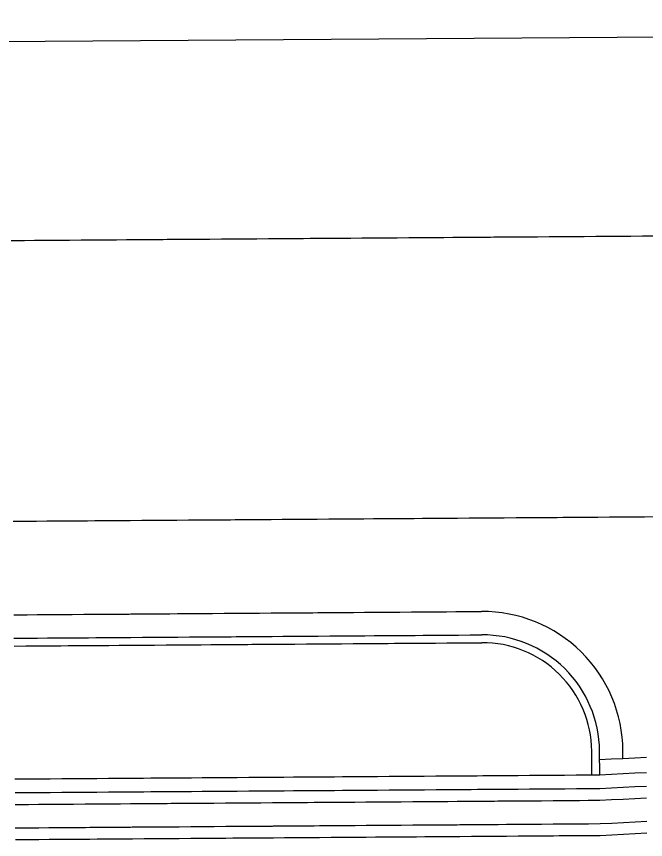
# Model space of a CAD drawing. Extents: x 2145380 to 2157287, y 139568 to 149130.
# Drawn here: x 2152754.7 to 2152808.5, y 142815.2 to 142885.5 of the extents above; entities that cross this region are included whole.
import ezdxf

# ---------------------------------------------------------------- set-up
doc = ezdxf.new("R2010")
doc.units = 0
doc.layers.add('PR_PREVIOUSLY CONSTRUCTED', color=7, linetype='Continuous')

msp = doc.modelspace()

# ---------------------------------------------------------------- linework, layer by layer
at = {"layer": 'PR_PREVIOUSLY CONSTRUCTED'}
for p, q in [((2152630.263, 142882.497), (2153054.108, 142885.529)), ((2152803.903, 142820.707), (2152803.888, 142822.736)), ((2152804.569, 142820.712), (2152804.555, 142822.741)), ((2152806.559, 142822.117), (2152806.555, 142822.755))]:
    msp.add_line(p, q, dxfattribs=at)
for points in [[(2152754.241, 142866.384), (2152755.241, 142866.391), (2152755.375, 142866.392), (2152756.241, 142866.398), (2152757.12, 142866.405), (2152757.241, 142866.406), (2152758.241, 142866.413), (2152758.866, 142866.417), (2152759.241, 142866.42), (2152760.241, 142866.427), (2152760.611, 142866.43), (2152761.241, 142866.434), (2152762.241, 142866.441), (2152762.356, 142866.442), (2152763.241, 142866.448), (2152764.101, 142866.455), (2152764.241, 142866.456), (2152765.241, 142866.463), (2152765.846, 142866.467), (2152766.241, 142866.47), (2152767.241, 142866.477), (2152767.591, 142866.48), (2152768.241, 142866.484), (2152769.24, 142866.491), (2152769.336, 142866.492), (2152770.24, 142866.499), (2152771.082, 142866.505), (2152771.24, 142866.506), (2152772.24, 142866.513), (2152772.827, 142866.517), (2152773.24, 142866.52), (2152774.24, 142866.527), (2152774.572, 142866.53), (2152775.24, 142866.534), (2152776.24, 142866.541), (2152776.317, 142866.542), (2152777.24, 142866.549), (2152778.062, 142866.554), (2152778.24, 142866.556), (2152779.24, 142866.563), (2152779.807, 142866.567), (2152780.24, 142866.57), (2152781.24, 142866.577), (2152781.553, 142866.579), (2152782.24, 142866.584), (2152783.24, 142866.592), (2152783.298, 142866.592), (2152784.24, 142866.599), (2152785.043, 142866.604), (2152785.24, 142866.606), (2152786.24, 142866.613), (2152786.788, 142866.617), (2152787.24, 142866.62), (2152788.24, 142866.627), (2152788.533, 142866.629), (2152789.24, 142866.634), (2152790.24, 142866.642), (2152790.278, 142866.642), (2152791.24, 142866.649), (2152792.023, 142866.654), (2152792.24, 142866.656), (2152793.24, 142866.663), (2152793.769, 142866.667), (2152794.24, 142866.67), (2152795.24, 142866.677), (2152795.514, 142866.679), (2152796.24, 142866.685), (2152797.24, 142866.692), (2152797.259, 142866.692), (2152798.24, 142866.699), (2152799.004, 142866.704), (2152799.24, 142866.706), (2152800.24, 142866.713), (2152800.749, 142866.717), (2152801.24, 142866.72), (2152802.24, 142866.727), (2152802.494, 142866.729), (2152803.24, 142866.735), (2152804.24, 142866.742), (2152805.24, 142866.749), (2152806.24, 142866.756), (2152807.24, 142866.763), (2152808.239, 142866.77), (2152809.239, 142866.778)], [(2152754.413, 142842.384), (2152755.413, 142842.391), (2152755.547, 142842.392), (2152756.413, 142842.398), (2152757.292, 142842.405), (2152757.413, 142842.406), (2152758.413, 142842.413), (2152759.038, 142842.417), (2152759.413, 142842.42), (2152760.413, 142842.427), (2152760.783, 142842.43), (2152761.413, 142842.434), (2152762.413, 142842.441), (2152762.528, 142842.442), (2152763.413, 142842.448), (2152764.273, 142842.455), (2152764.413, 142842.456), (2152765.413, 142842.463), (2152766.018, 142842.467), (2152766.413, 142842.47), (2152767.413, 142842.477), (2152767.763, 142842.48), (2152768.413, 142842.484), (2152769.412, 142842.491), (2152769.508, 142842.492), (2152770.412, 142842.499), (2152771.254, 142842.505), (2152771.412, 142842.506), (2152772.412, 142842.513), (2152772.999, 142842.517), (2152773.412, 142842.52), (2152774.412, 142842.527), (2152774.744, 142842.53), (2152775.412, 142842.534), (2152776.412, 142842.541), (2152776.489, 142842.542), (2152777.412, 142842.549), (2152778.234, 142842.554), (2152778.412, 142842.556), (2152779.412, 142842.563), (2152779.979, 142842.567), (2152780.412, 142842.57), (2152781.412, 142842.577), (2152781.725, 142842.579), (2152782.412, 142842.584), (2152783.412, 142842.592), (2152783.47, 142842.592), (2152784.412, 142842.599), (2152785.215, 142842.604), (2152785.412, 142842.606), (2152786.412, 142842.613), (2152786.96, 142842.617), (2152787.412, 142842.62), (2152788.412, 142842.627), (2152788.705, 142842.629), (2152789.412, 142842.634), (2152790.412, 142842.642), (2152790.45, 142842.642), (2152791.412, 142842.649), (2152792.195, 142842.654), (2152792.412, 142842.656), (2152793.412, 142842.663), (2152793.941, 142842.667), (2152794.412, 142842.67), (2152795.412, 142842.677), (2152795.686, 142842.679), (2152796.412, 142842.685), (2152797.412, 142842.692), (2152797.431, 142842.692), (2152798.412, 142842.699), (2152799.176, 142842.704), (2152799.412, 142842.706), (2152800.412, 142842.713), (2152800.921, 142842.717), (2152801.412, 142842.72), (2152802.412, 142842.727), (2152802.666, 142842.729), (2152803.412, 142842.735), (2152804.412, 142842.742), (2152805.412, 142842.749), (2152806.412, 142842.756), (2152807.412, 142842.763), (2152808.411, 142842.77), (2152809.411, 142842.778)], [(2152754.47, 142834.384), (2152755.47, 142834.391), (2152755.604, 142834.392), (2152756.47, 142834.399), (2152757.35, 142834.405), (2152757.47, 142834.406), (2152758.47, 142834.413), (2152759.095, 142834.417), (2152759.47, 142834.42), (2152760.47, 142834.427), (2152760.84, 142834.43), (2152761.47, 142834.434), (2152762.47, 142834.442), (2152762.585, 142834.442), (2152763.47, 142834.449), (2152764.33, 142834.455), (2152764.47, 142834.456), (2152765.47, 142834.463), (2152766.075, 142834.467), (2152766.47, 142834.47), (2152767.47, 142834.477), (2152767.821, 142834.48), (2152768.47, 142834.484), (2152769.47, 142834.492), (2152769.566, 142834.492), (2152770.47, 142834.499), (2152771.311, 142834.505), (2152771.47, 142834.506), (2152772.47, 142834.513), (2152773.056, 142834.517), (2152773.47, 142834.52), (2152774.47, 142834.527), (2152774.801, 142834.53), (2152775.47, 142834.535), (2152776.47, 142834.542), (2152776.546, 142834.542), (2152777.47, 142834.549), (2152778.291, 142834.555), (2152778.469, 142834.556), (2152779.469, 142834.563), (2152780.037, 142834.567), (2152780.469, 142834.57), (2152781.469, 142834.577), (2152781.782, 142834.58), (2152782.469, 142834.585), (2152783.469, 142834.592), (2152783.527, 142834.592), (2152784.469, 142834.599), (2152785.272, 142834.605), (2152785.469, 142834.606), (2152786.469, 142834.613), (2152787.017, 142834.617), (2152787.469, 142834.62), (2152788.469, 142834.628), (2152788.762, 142834.63), (2152789.469, 142834.635), (2152790.469, 142834.642), (2152790.508, 142834.642), (2152791.469, 142834.649), (2152792.253, 142834.655), (2152792.469, 142834.656), (2152793.469, 142834.663), (2152793.998, 142834.667), (2152794.469, 142834.67)], [(2152754.484, 142832.384), (2152755.484, 142832.392), (2152755.619, 142832.392), (2152756.484, 142832.399), (2152757.364, 142832.405), (2152757.484, 142832.406), (2152758.484, 142832.413), (2152759.109, 142832.417), (2152759.484, 142832.42), (2152760.484, 142832.427), (2152760.854, 142832.43), (2152761.484, 142832.434), (2152762.484, 142832.442), (2152762.599, 142832.442), (2152763.484, 142832.449), (2152764.345, 142832.455), (2152764.484, 142832.456), (2152765.484, 142832.463), (2152766.09, 142832.467), (2152766.484, 142832.47), (2152767.484, 142832.477), (2152767.835, 142832.48), (2152768.484, 142832.484), (2152769.484, 142832.492), (2152769.58, 142832.492), (2152770.484, 142832.499), (2152771.325, 142832.505), (2152771.484, 142832.506), (2152772.484, 142832.513), (2152773.07, 142832.517), (2152773.484, 142832.52), (2152774.484, 142832.527), (2152774.815, 142832.53), (2152775.484, 142832.535), (2152776.484, 142832.542), (2152776.561, 142832.542), (2152777.484, 142832.549), (2152778.306, 142832.555), (2152778.484, 142832.556), (2152779.484, 142832.563), (2152780.051, 142832.567), (2152780.484, 142832.57), (2152781.484, 142832.577), (2152781.796, 142832.58), (2152782.484, 142832.585), (2152783.484, 142832.592), (2152783.541, 142832.592), (2152784.484, 142832.599), (2152785.286, 142832.605), (2152785.484, 142832.606), (2152786.484, 142832.613), (2152787.032, 142832.617), (2152787.484, 142832.62), (2152788.484, 142832.628), (2152788.777, 142832.63), (2152789.484, 142832.635), (2152790.483, 142832.642), (2152790.522, 142832.642), (2152791.483, 142832.649), (2152792.267, 142832.655), (2152792.483, 142832.656), (2152793.483, 142832.663), (2152794.012, 142832.667), (2152794.484, 142832.67)], [(2152754.489, 142831.718), (2152755.489, 142831.725), (2152755.624, 142831.726), (2152756.489, 142831.732), (2152757.369, 142831.738), (2152757.489, 142831.739), (2152758.489, 142831.746), (2152759.114, 142831.751), (2152759.489, 142831.753), (2152760.489, 142831.761), (2152760.859, 142831.763), (2152761.489, 142831.768), (2152762.489, 142831.775), (2152762.604, 142831.776), (2152763.489, 142831.782), (2152764.349, 142831.788), (2152764.489, 142831.789), (2152765.489, 142831.796), (2152766.094, 142831.801), (2152766.489, 142831.804), (2152767.489, 142831.811), (2152767.84, 142831.813), (2152768.489, 142831.818), (2152769.489, 142831.825), (2152769.585, 142831.826), (2152770.489, 142831.832), (2152771.33, 142831.838), (2152771.489, 142831.839), (2152772.489, 142831.846), (2152773.075, 142831.851), (2152773.489, 142831.854), (2152774.489, 142831.861), (2152774.82, 142831.863), (2152775.489, 142831.868), (2152776.489, 142831.875), (2152776.565, 142831.876), (2152777.489, 142831.882), (2152778.311, 142831.888), (2152778.489, 142831.889), (2152779.489, 142831.897), (2152780.056, 142831.901), (2152780.489, 142831.904), (2152781.488, 142831.911), (2152781.801, 142831.913), (2152782.488, 142831.918), (2152783.488, 142831.925), (2152783.546, 142831.926), (2152784.488, 142831.932), (2152785.291, 142831.938), (2152785.488, 142831.939), (2152786.488, 142831.947), (2152787.036, 142831.951), (2152787.488, 142831.954), (2152788.488, 142831.961), (2152788.781, 142831.963), (2152789.488, 142831.968), (2152790.488, 142831.975), (2152790.527, 142831.975), (2152791.488, 142831.982), (2152792.272, 142831.988), (2152792.488, 142831.99), (2152793.488, 142831.997), (2152794.017, 142832), (2152794.488, 142832.004)], [(2152804.56, 142822.013), (2152805.56, 142822.065), (2152806.559, 142822.117), (2152807.559, 142822.169), (2152808.558, 142822.221)], [(2152754.57, 142820.355), (2152755.57, 142820.362), (2152755.705, 142820.363), (2152756.57, 142820.369), (2152757.45, 142820.375), (2152757.57, 142820.376), (2152758.57, 142820.383), (2152759.195, 142820.388), (2152759.57, 142820.39), (2152760.57, 142820.398), (2152760.94, 142820.4), (2152761.57, 142820.405), (2152762.57, 142820.412), (2152762.685, 142820.413), (2152763.57, 142820.419), (2152764.431, 142820.425), (2152764.57, 142820.426), (2152765.57, 142820.433), (2152766.176, 142820.438), (2152766.57, 142820.441), (2152767.57, 142820.448), (2152767.921, 142820.45), (2152768.57, 142820.455), (2152769.57, 142820.462), (2152769.666, 142820.463), (2152770.57, 142820.469), (2152771.411, 142820.475), (2152771.57, 142820.476), (2152772.57, 142820.483), (2152773.156, 142820.488), (2152773.57, 142820.491), (2152774.57, 142820.498), (2152774.902, 142820.5), (2152775.57, 142820.505), (2152776.57, 142820.512), (2152776.647, 142820.513), (2152777.57, 142820.519), (2152778.392, 142820.525), (2152778.57, 142820.526), (2152779.57, 142820.533), (2152780.137, 142820.538), (2152780.57, 142820.541), (2152781.57, 142820.548), (2152781.882, 142820.55), (2152782.57, 142820.555), (2152783.57, 142820.562), (2152783.627, 142820.563), (2152784.57, 142820.569), (2152785.372, 142820.575), (2152785.57, 142820.576), (2152786.57, 142820.584), (2152787.118, 142820.587), (2152787.57, 142820.591), (2152788.57, 142820.598), (2152788.863, 142820.6), (2152789.57, 142820.605), (2152790.57, 142820.612), (2152790.608, 142820.612), (2152791.57, 142820.619), (2152792.353, 142820.625), (2152792.569, 142820.626), (2152793.569, 142820.634), (2152794.098, 142820.637), (2152794.569, 142820.641), (2152795.569, 142820.648), (2152795.843, 142820.65), (2152796.569, 142820.655), (2152797.569, 142820.662), (2152797.589, 142820.662), (2152798.569, 142820.669), (2152799.334, 142820.675), (2152799.569, 142820.677), (2152800.569, 142820.684), (2152801.079, 142820.687), (2152801.569, 142820.691), (2152802.569, 142820.698), (2152802.824, 142820.7), (2152803.569, 142820.705), (2152804.569, 142820.712), (2152805.569, 142820.764), (2152806.568, 142820.816), (2152807.568, 142820.868), (2152808.568, 142820.92)], [(2152754.579, 142819.188), (2152755.579, 142819.195), (2152755.713, 142819.196), (2152756.579, 142819.202), (2152757.458, 142819.209), (2152757.579, 142819.209), (2152758.579, 142819.217), (2152759.203, 142819.221), (2152759.579, 142819.224), (2152760.579, 142819.231), (2152760.949, 142819.234), (2152761.579, 142819.238), (2152762.579, 142819.245), (2152762.694, 142819.246), (2152763.579, 142819.252), (2152764.439, 142819.259), (2152764.579, 142819.26), (2152765.579, 142819.267), (2152766.184, 142819.271), (2152766.578, 142819.274), (2152767.578, 142819.281), (2152767.929, 142819.283), (2152768.578, 142819.288), (2152769.578, 142819.295), (2152769.674, 142819.296), (2152770.578, 142819.302), (2152771.42, 142819.308), (2152771.578, 142819.31), (2152772.578, 142819.317), (2152773.165, 142819.321), (2152773.578, 142819.324), (2152774.578, 142819.331), (2152774.91, 142819.333), (2152775.578, 142819.338), (2152776.578, 142819.345), (2152776.655, 142819.346), (2152777.578, 142819.353), (2152778.4, 142819.358), (2152778.578, 142819.36), (2152779.578, 142819.367), (2152780.145, 142819.371), (2152780.578, 142819.374), (2152781.578, 142819.381), (2152781.89, 142819.383), (2152782.578, 142819.388), (2152783.578, 142819.395), (2152783.636, 142819.396), (2152784.578, 142819.403), (2152785.381, 142819.408), (2152785.578, 142819.41), (2152786.578, 142819.417), (2152787.126, 142819.421), (2152787.578, 142819.424), (2152788.578, 142819.431), (2152788.871, 142819.433), (2152789.578, 142819.438), (2152790.578, 142819.446), (2152790.616, 142819.446), (2152791.578, 142819.453), (2152792.361, 142819.458), (2152792.578, 142819.46), (2152793.578, 142819.467), (2152794.107, 142819.471), (2152794.578, 142819.474), (2152795.578, 142819.481), (2152795.852, 142819.483), (2152796.578, 142819.488), (2152797.578, 142819.496), (2152797.597, 142819.496), (2152798.578, 142819.503), (2152799.342, 142819.508), (2152799.578, 142819.51), (2152800.578, 142819.517), (2152801.087, 142819.521), (2152801.578, 142819.524), (2152802.578, 142819.531), (2152802.832, 142819.533), (2152803.578, 142819.538), (2152804.578, 142819.546), (2152805.577, 142819.598), (2152806.577, 142819.649), (2152807.576, 142819.701), (2152808.576, 142819.753)], [(2152754.586, 142818.178), (2152755.586, 142818.185), (2152755.72, 142818.186), (2152756.586, 142818.192), (2152757.466, 142818.199), (2152757.586, 142818.199), (2152758.586, 142818.207), (2152759.211, 142818.211), (2152759.586, 142818.214), (2152760.586, 142818.221), (2152760.956, 142818.224), (2152761.586, 142818.228), (2152762.586, 142818.235), (2152762.701, 142818.236), (2152763.586, 142818.242), (2152764.446, 142818.249), (2152764.586, 142818.25), (2152765.586, 142818.257), (2152766.191, 142818.261), (2152766.586, 142818.264), (2152767.586, 142818.271), (2152767.936, 142818.274), (2152768.586, 142818.278), (2152769.586, 142818.285), (2152769.682, 142818.286), (2152770.586, 142818.292), (2152771.427, 142818.298), (2152771.586, 142818.3), (2152772.586, 142818.307), (2152773.172, 142818.311), (2152773.586, 142818.314), (2152774.586, 142818.321), (2152774.917, 142818.323), (2152775.585, 142818.328), (2152776.585, 142818.335), (2152776.662, 142818.336), (2152777.585, 142818.343), (2152778.407, 142818.348), (2152778.585, 142818.35), (2152779.585, 142818.357), (2152780.153, 142818.361), (2152780.585, 142818.364), (2152781.585, 142818.371), (2152781.898, 142818.373), (2152782.585, 142818.378), (2152783.585, 142818.385), (2152783.643, 142818.386), (2152784.585, 142818.393), (2152785.388, 142818.398), (2152785.585, 142818.4), (2152786.585, 142818.407), (2152787.133, 142818.411), (2152787.585, 142818.414), (2152788.585, 142818.421), (2152788.878, 142818.423), (2152789.585, 142818.428), (2152790.585, 142818.436), (2152790.623, 142818.436), (2152791.585, 142818.443), (2152792.369, 142818.448), (2152792.585, 142818.45), (2152793.585, 142818.457), (2152794.114, 142818.461), (2152794.585, 142818.464), (2152795.585, 142818.471), (2152795.859, 142818.473), (2152796.585, 142818.478), (2152797.585, 142818.486), (2152797.604, 142818.486), (2152798.585, 142818.493), (2152799.349, 142818.498), (2152799.585, 142818.5), (2152800.585, 142818.507), (2152801.094, 142818.511), (2152801.585, 142818.514), (2152802.585, 142818.521), (2152802.84, 142818.523), (2152803.585, 142818.529), (2152804.585, 142818.536), (2152805.584, 142818.588), (2152806.584, 142818.639), (2152807.584, 142818.691), (2152808.583, 142818.743)], [(2152754.6, 142816.178), (2152755.6, 142816.185), (2152755.735, 142816.186), (2152756.6, 142816.192), (2152757.48, 142816.199), (2152757.6, 142816.2), (2152758.6, 142816.207), (2152759.225, 142816.211), (2152759.6, 142816.214), (2152760.6, 142816.221), (2152760.97, 142816.224), (2152761.6, 142816.228), (2152762.6, 142816.235), (2152762.715, 142816.236), (2152763.6, 142816.242), (2152764.46, 142816.249), (2152764.6, 142816.25), (2152765.6, 142816.257), (2152766.206, 142816.261), (2152766.6, 142816.264), (2152767.6, 142816.271), (2152767.951, 142816.274), (2152768.6, 142816.278), (2152769.6, 142816.285), (2152769.696, 142816.286), (2152770.6, 142816.293), (2152771.441, 142816.299), (2152771.6, 142816.3), (2152772.6, 142816.307), (2152773.186, 142816.311), (2152773.6, 142816.314), (2152774.6, 142816.321), (2152774.931, 142816.324), (2152775.6, 142816.328), (2152776.6, 142816.335), (2152776.677, 142816.336), (2152777.6, 142816.343), (2152778.422, 142816.348), (2152778.6, 142816.35), (2152779.6, 142816.357), (2152780.167, 142816.361), (2152780.6, 142816.364), (2152781.6, 142816.371), (2152781.912, 142816.373), (2152782.6, 142816.378), (2152783.6, 142816.386), (2152783.657, 142816.386), (2152784.6, 142816.393), (2152785.402, 142816.398), (2152785.6, 142816.4), (2152786.6, 142816.407), (2152787.147, 142816.411), (2152787.599, 142816.414), (2152788.599, 142816.421), (2152788.893, 142816.423), (2152789.599, 142816.428), (2152790.599, 142816.436), (2152790.638, 142816.436), (2152791.599, 142816.443), (2152792.383, 142816.448), (2152792.599, 142816.45), (2152793.599, 142816.457), (2152794.128, 142816.461), (2152794.599, 142816.464), (2152795.599, 142816.471), (2152795.873, 142816.473), (2152796.599, 142816.478), (2152797.599, 142816.486), (2152797.618, 142816.486), (2152798.599, 142816.493), (2152799.364, 142816.498), (2152799.599, 142816.5), (2152800.599, 142816.507), (2152801.109, 142816.511), (2152801.599, 142816.514), (2152802.599, 142816.521), (2152802.854, 142816.523), (2152803.599, 142816.529), (2152804.599, 142816.536), (2152805.599, 142816.588), (2152806.598, 142816.639), (2152807.598, 142816.691), (2152808.598, 142816.743)], [(2152754.607, 142815.178), (2152755.607, 142815.185), (2152755.742, 142815.186), (2152756.607, 142815.192), (2152757.487, 142815.199), (2152757.607, 142815.2), (2152758.607, 142815.207), (2152759.232, 142815.211), (2152759.607, 142815.214), (2152760.607, 142815.221), (2152760.977, 142815.224), (2152761.607, 142815.228), (2152762.607, 142815.235), (2152762.722, 142815.236), (2152763.607, 142815.242), (2152764.468, 142815.249), (2152764.607, 142815.25), (2152765.607, 142815.257), (2152766.213, 142815.261), (2152766.607, 142815.264), (2152767.607, 142815.271), (2152767.958, 142815.274), (2152768.607, 142815.278), (2152769.607, 142815.285), (2152769.703, 142815.286), (2152770.607, 142815.293), (2152771.448, 142815.299), (2152771.607, 142815.3), (2152772.607, 142815.307), (2152773.193, 142815.311), (2152773.607, 142815.314), (2152774.607, 142815.321), (2152774.939, 142815.324), (2152775.607, 142815.328), (2152776.607, 142815.335), (2152776.684, 142815.336), (2152777.607, 142815.343), (2152778.429, 142815.348), (2152778.607, 142815.35), (2152779.607, 142815.357), (2152780.174, 142815.361), (2152780.607, 142815.364), (2152781.607, 142815.371), (2152781.919, 142815.373), (2152782.607, 142815.378), (2152783.607, 142815.386), (2152783.664, 142815.386), (2152784.607, 142815.393), (2152785.409, 142815.398), (2152785.607, 142815.4), (2152786.607, 142815.407), (2152787.155, 142815.411), (2152787.607, 142815.414), (2152788.607, 142815.421), (2152788.9, 142815.423), (2152789.607, 142815.428), (2152790.607, 142815.436), (2152790.645, 142815.436), (2152791.607, 142815.443), (2152792.39, 142815.448), (2152792.607, 142815.45), (2152793.606, 142815.457), (2152794.135, 142815.461), (2152794.606, 142815.464), (2152795.606, 142815.471), (2152795.88, 142815.473), (2152796.606, 142815.479), (2152797.606, 142815.486), (2152797.626, 142815.486), (2152798.606, 142815.493), (2152799.371, 142815.498), (2152799.606, 142815.5), (2152800.606, 142815.507), (2152801.116, 142815.511), (2152801.606, 142815.514), (2152802.606, 142815.521), (2152802.861, 142815.523), (2152803.606, 142815.529), (2152804.606, 142815.536), (2152805.606, 142815.588), (2152806.606, 142815.64), (2152807.605, 142815.691), (2152808.605, 142815.743)]]:
    msp.add_lwpolyline(points, dxfattribs=at)
for radius in [12, 10, 9.333]:
    msp.add_arc((2152794.555, 142822.671), radius, 0.40106, 90.41047, dxfattribs=at)

doc.saveas('drawing.dxf')
